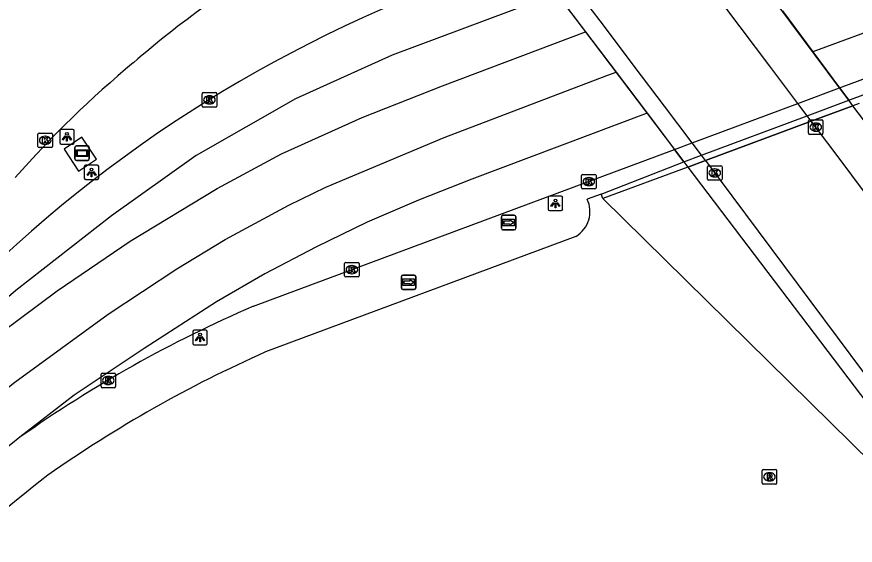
# Model space of a CAD drawing. Extents: x 160806 to 161707, y 383697 to 384148.
# Drawn here: x 160865.9 to 160923.8, y 383760.1 to 383796.6 of the extents above; entities that cross this region are included whole.
import ezdxf

# ---------------------------------------------------------------- set-up
doc = ezdxf.new("R2010")
doc.units = 0
for name, color, linetype in [('IMGEO_Fietspad_open', 7, 'Continuous'), ('IMGEO_Groenvoorziening', 7, 'Continuous'), ('IMGEO_Kolk', 7, 'Continuous'), ('IMGEO_Lichtpunt', 7, 'Continuous'), ('IMGEO_Muur', 7, 'Continuous'), ('IMGEO_Reclamebord', 7, 'Continuous'), ('IMGEO_Rijbaan_lokaal_gesloten', 7, 'Continuous'), ('IMGEO_Rioolput', 7, 'Continuous'), ('IMGEO_Tunneldeel', 7, 'Continuous'), ('IMGEO_Voetpad_open', 7, 'Continuous'), ('IMGEO_Wegwijzer', 7, 'Continuous')]:
    doc.layers.add(name, color=color, linetype=linetype)

msp = doc.modelspace()

# ---------------------------------------------------------------- linework, layer by layer
at = {"layer": 'IMGEO_Fietspad_open'}
for points in [[(160920.782, 383789.342), (160920.504, 383789.712), (160919.859, 383790.567), (160917.92, 383793.142), (160915.876, 383795.857), (160913.746, 383798.685), (160911.782, 383801.293), (160909.683, 383804.08), (160909.041, 383804.933), (160908.755, 383805.313)], [(160913.472, 383786.627), (160913.199, 383786.989), (160912.551, 383787.848), (160910.634, 383790.388), (160908.56, 383793.137), (160906.422, 383795.971), (160904.459, 383798.572), (160902.389, 383801.315), (160901.723, 383802.199), (160901.429, 383802.588)], [(160913.472, 383786.627), (160920.782, 383789.342)]]:
    msp.add_lwpolyline(points, dxfattribs=at)
at = {"layer": 'IMGEO_Groenvoorziening'}
msp.add_lwpolyline([(160929.276, 383761.487), (160906.384, 383783.994)], dxfattribs=at)
at = {"layer": 'IMGEO_Kolk'}
for p, q in [((160878.709, 383790.388), (160878.709, 383791.24)), ((160878.784, 383791.314), (160879.636, 383791.314)), ((160879.197, 383791.094), (160879.222, 383791.094)), ((160879.71, 383791.24), (160879.71, 383790.388)), ((160879.22, 383790.534), (160879.195, 383790.534)), ((160879.636, 383790.314), (160878.784, 383790.314)), ((160920.591, 383788.506), (160920.591, 383789.358)), ((160920.666, 383789.432), (160921.518, 383789.432)), ((160921.592, 383789.358), (160921.592, 383788.506)), ((160921.079, 383789.212), (160921.104, 383789.212)), ((160867.365, 383787.593), (160867.365, 383788.445)), ((160867.44, 383788.519), (160868.292, 383788.519)), ((160867.853, 383788.299), (160867.878, 383788.299)), ((160868.366, 383788.445), (160868.366, 383787.593)), ((160921.518, 383788.432), (160920.666, 383788.432)), ((160921.102, 383788.652), (160921.077, 383788.652)), ((160867.876, 383787.739), (160867.851, 383787.739)), ((160868.292, 383787.519), (160867.44, 383787.519)), ((160913.617, 383785.342), (160913.617, 383786.194)), ((160913.692, 383786.268), (160914.544, 383786.268)), ((160914.105, 383786.048), (160914.13, 383786.048)), ((160914.618, 383786.194), (160914.618, 383785.342)), ((160904.916, 383784.744), (160904.916, 383785.596)), ((160904.991, 383785.67), (160905.843, 383785.67)), ((160905.404, 383785.45), (160905.429, 383785.45)), ((160905.917, 383785.596), (160905.917, 383784.744)), ((160914.544, 383785.268), (160913.692, 383785.268)), ((160914.128, 383785.488), (160914.103, 383785.488)), ((160905.427, 383784.89), (160905.402, 383784.89)), ((160905.843, 383784.67), (160904.991, 383784.67)), ((160888.549, 383778.663), (160888.549, 383779.515)), ((160888.624, 383779.589), (160889.476, 383779.589)), ((160889.55, 383779.515), (160889.55, 383778.663)), ((160889.037, 383779.369), (160889.062, 383779.369)), ((160889.476, 383778.589), (160888.624, 383778.589)), ((160889.06, 383778.809), (160889.035, 383778.809)), ((160871.726, 383771.013), (160871.726, 383771.865)), ((160871.801, 383771.939), (160872.653, 383771.939)), ((160872.214, 383771.719), (160872.239, 383771.719)), ((160872.727, 383771.865), (160872.727, 383771.013)), ((160872.653, 383770.939), (160871.801, 383770.939)), ((160872.237, 383771.159), (160872.212, 383771.159))]:
    msp.add_line(p, q, dxfattribs=at)
for points in [[(160878.709, 383790.388), (160878.709, 383791.24)], [(160878.784, 383791.314), (160879.636, 383791.314)], [(160879.71, 383791.24), (160879.71, 383790.388)], [(160879.03, 383791.014), (160879.153, 383791.014), (160879.153, 383790.863), (160879.283, 383791.014), (160879.447, 383791.014), (160879.301, 383790.863), (160879.454, 383790.614), (160879.302, 383790.614), (160879.217, 383790.778), (160879.153, 383790.711), (160879.153, 383790.614), (160879.03, 383790.614), (160879.03, 383791.014)], [(160879.636, 383790.314), (160878.784, 383790.314)], [(160920.591, 383788.506), (160920.591, 383789.358)], [(160920.666, 383789.432), (160921.518, 383789.432)], [(160921.592, 383789.358), (160921.592, 383788.506)], [(160920.912, 383789.132), (160921.035, 383789.132), (160921.035, 383788.981), (160921.165, 383789.132), (160921.329, 383789.132), (160921.183, 383788.981), (160921.336, 383788.732), (160921.184, 383788.732), (160921.099, 383788.896), (160921.035, 383788.829), (160921.035, 383788.732), (160920.912, 383788.732), (160920.912, 383789.132)], [(160867.365, 383787.593), (160867.365, 383788.445)], [(160867.44, 383788.519), (160868.292, 383788.519)], [(160867.686, 383788.219), (160867.809, 383788.219), (160867.809, 383788.068), (160867.939, 383788.219), (160868.103, 383788.219), (160867.957, 383788.068), (160868.11, 383787.819), (160867.958, 383787.819), (160867.873, 383787.983), (160867.809, 383787.916), (160867.809, 383787.819), (160867.686, 383787.819), (160867.686, 383788.219)], [(160868.366, 383788.445), (160868.366, 383787.593)], [(160921.518, 383788.432), (160920.666, 383788.432)], [(160868.292, 383787.519), (160867.44, 383787.519)], [(160913.617, 383785.342), (160913.617, 383786.194)], [(160913.692, 383786.268), (160914.544, 383786.268)], [(160913.938, 383785.968), (160914.061, 383785.968), (160914.061, 383785.817), (160914.191, 383785.968), (160914.355, 383785.968), (160914.209, 383785.817), (160914.362, 383785.568), (160914.21, 383785.568), (160914.125, 383785.732), (160914.061, 383785.665), (160914.061, 383785.568), (160913.938, 383785.568), (160913.938, 383785.968)], [(160914.618, 383786.194), (160914.618, 383785.342)], [(160904.916, 383784.744), (160904.916, 383785.596)], [(160904.991, 383785.67), (160905.843, 383785.67)], [(160905.237, 383785.37), (160905.36, 383785.37), (160905.36, 383785.219), (160905.49, 383785.37), (160905.654, 383785.37), (160905.508, 383785.219), (160905.661, 383784.97), (160905.509, 383784.97), (160905.424, 383785.134), (160905.36, 383785.067), (160905.36, 383784.97), (160905.237, 383784.97), (160905.237, 383785.37)], [(160905.917, 383785.596), (160905.917, 383784.744)], [(160914.544, 383785.268), (160913.692, 383785.268)], [(160905.843, 383784.67), (160904.991, 383784.67)], [(160888.549, 383778.663), (160888.549, 383779.515)], [(160888.624, 383779.589), (160889.476, 383779.589)], [(160889.55, 383779.515), (160889.55, 383778.663)], [(160888.87, 383779.289), (160888.993, 383779.289), (160888.993, 383779.138), (160889.123, 383779.289), (160889.287, 383779.289), (160889.141, 383779.138), (160889.294, 383778.889), (160889.142, 383778.889), (160889.057, 383779.053), (160888.993, 383778.986), (160888.993, 383778.889), (160888.87, 383778.889), (160888.87, 383779.289)], [(160889.476, 383778.589), (160888.624, 383778.589)], [(160871.726, 383771.013), (160871.726, 383771.865)], [(160871.801, 383771.939), (160872.653, 383771.939)], [(160872.047, 383771.639), (160872.17, 383771.639), (160872.17, 383771.488), (160872.3, 383771.639), (160872.464, 383771.639), (160872.318, 383771.488), (160872.471, 383771.239), (160872.319, 383771.239), (160872.234, 383771.403), (160872.17, 383771.336), (160872.17, 383771.239), (160872.047, 383771.239), (160872.047, 383771.639)], [(160872.727, 383771.865), (160872.727, 383771.013)], [(160872.653, 383770.939), (160871.801, 383770.939)]]:
    msp.add_lwpolyline(points, dxfattribs=at)
for centre, start, end in [((160878.786, 383791.238), 91.55205, 178.44795), ((160878.786, 383791.238), 91.55205, 178.44795), ((160879.634, 383791.238), 1.55205, 88.44795), ((160879.634, 383791.238), 1.55205, 88.44795), ((160878.786, 383790.39), 181.55205, 268.44795), ((160878.786, 383790.39), 181.55205, 268.44795), ((160879.634, 383790.39), 271.55205, 358.44795), ((160879.634, 383790.39), 271.55205, 358.44795), ((160920.668, 383789.356), 91.55205, 178.44795), ((160920.668, 383789.356), 91.55205, 178.44795), ((160921.516, 383789.356), 1.55205, 88.44795), ((160921.516, 383789.356), 1.55205, 88.44795), ((160867.442, 383788.443), 91.55205, 178.44795), ((160867.442, 383788.443), 91.55205, 178.44795), ((160868.29, 383788.443), 1.55205, 88.44795), ((160868.29, 383788.443), 1.55205, 88.44795), ((160920.668, 383788.508), 181.55205, 268.44795), ((160920.668, 383788.508), 181.55205, 268.44795), ((160921.516, 383788.508), 271.55205, 358.44795), ((160921.516, 383788.508), 271.55205, 358.44795), ((160867.442, 383787.595), 181.55205, 268.44795), ((160867.442, 383787.595), 181.55205, 268.44795), ((160868.29, 383787.595), 271.55205, 358.44795), ((160868.29, 383787.595), 271.55205, 358.44795), ((160913.694, 383786.192), 91.55205, 178.44795), ((160913.694, 383786.192), 91.55205, 178.44795), ((160914.542, 383786.192), 1.55205, 88.44795), ((160914.542, 383786.192), 1.55205, 88.44795), ((160904.993, 383785.594), 91.55205, 178.44795), ((160904.993, 383785.594), 91.55205, 178.44795), ((160905.841, 383785.594), 1.55205, 88.44795), ((160905.841, 383785.594), 1.55205, 88.44795), ((160913.694, 383785.344), 181.55205, 268.44795), ((160913.694, 383785.344), 181.55205, 268.44795), ((160914.542, 383785.344), 271.55205, 358.44795), ((160914.542, 383785.344), 271.55205, 358.44795), ((160904.993, 383784.746), 181.55205, 268.44795), ((160904.993, 383784.746), 181.55205, 268.44795), ((160905.841, 383784.746), 271.55205, 358.44795), ((160905.841, 383784.746), 271.55205, 358.44795), ((160888.626, 383779.513), 91.55205, 178.44795), ((160888.626, 383779.513), 91.55205, 178.44795), ((160889.474, 383779.513), 1.55205, 88.44795), ((160889.474, 383779.513), 1.55205, 88.44795), ((160888.626, 383778.665), 181.55205, 268.44795), ((160888.626, 383778.665), 181.55205, 268.44795), ((160889.474, 383778.665), 271.55205, 358.44795), ((160889.474, 383778.665), 271.55205, 358.44795), ((160871.803, 383771.863), 91.55205, 178.44795), ((160871.803, 383771.863), 91.55205, 178.44795), ((160872.651, 383771.863), 1.55205, 88.44795), ((160872.651, 383771.863), 1.55205, 88.44795), ((160871.803, 383771.015), 181.55205, 268.44795), ((160871.803, 383771.015), 181.55205, 268.44795), ((160872.651, 383771.015), 271.55205, 358.44795), ((160872.651, 383771.015), 271.55205, 358.44795)]:
    msp.add_arc(centre, 0.0765, start, end, dxfattribs=at)
for centre, major_axis, ratio, start_param, end_param in [((160879.196, 383790.814), (-0.387, 0.002), 0.722429, 4.712389, 7.853982), ((160879.221, 383790.814), (-0.39, 0.002), 0.717154, 1.570796, 4.712389), ((160921.078, 383788.932), (-0.387, 0.002), 0.722429, 4.712389, 7.853982), ((160921.103, 383788.932), (-0.39, 0.002), 0.717154, 1.570796, 4.712389), ((160867.852, 383788.019), (-0.387, 0.002), 0.722429, 4.712389, 7.853982), ((160867.877, 383788.019), (-0.39, 0.002), 0.717154, 1.570796, 4.712389), ((160914.104, 383785.768), (-0.387, 0.002), 0.722429, 4.712389, 7.853982), ((160914.129, 383785.768), (-0.39, 0.002), 0.717154, 1.570796, 4.712389), ((160905.403, 383785.17), (-0.387, 0.002), 0.722429, 4.712389, 7.853982), ((160905.428, 383785.17), (-0.39, 0.002), 0.717154, 1.570796, 4.712389), ((160889.036, 383779.089), (-0.387, 0.002), 0.722429, 4.712389, 7.853982), ((160889.061, 383779.089), (-0.39, 0.002), 0.717154, 1.570796, 4.712389), ((160872.213, 383771.439), (-0.387, 0.002), 0.722429, 4.712389, 7.853982), ((160872.238, 383771.439), (-0.39, 0.002), 0.717154, 1.570796, 4.712389)]:
    msp.add_ellipse(centre, major_axis=major_axis, ratio=ratio, start_param=start_param, end_param=end_param, dxfattribs=at)
at = {"layer": 'IMGEO_Lichtpunt'}
for p, q in [((160869.77, 383788.762), (160868.962, 383788.762)), ((160869.77, 383788.762), (160868.962, 383788.762)), ((160868.868, 383788.667), (160868.868, 383787.86)), ((160868.868, 383788.667), (160868.868, 383787.86)), ((160869.864, 383787.86), (160869.864, 383788.667)), ((160869.864, 383787.86), (160869.864, 383788.667)), ((160868.962, 383787.766), (160869.77, 383787.766)), ((160868.962, 383787.766), (160869.77, 383787.766)), ((160870.567, 383786.209), (160870.567, 383785.402)), ((160870.567, 383786.209), (160870.567, 383785.402)), ((160871.469, 383786.304), (160870.661, 383786.304)), ((160871.469, 383786.304), (160870.661, 383786.304)), ((160871.563, 383785.402), (160871.563, 383786.209)), ((160871.563, 383785.402), (160871.563, 383786.209)), ((160870.661, 383785.308), (160871.469, 383785.308)), ((160870.661, 383785.308), (160871.469, 383785.308)), ((160903.516, 383784.164), (160902.708, 383784.164)), ((160903.516, 383784.164), (160902.708, 383784.164)), ((160902.614, 383784.069), (160902.614, 383783.262)), ((160902.614, 383784.069), (160902.614, 383783.262)), ((160903.61, 383783.262), (160903.61, 383784.069)), ((160903.61, 383783.262), (160903.61, 383784.069)), ((160902.708, 383783.168), (160903.516, 383783.168)), ((160902.708, 383783.168), (160903.516, 383783.168)), ((160878.969, 383774.903), (160878.161, 383774.903)), ((160878.969, 383774.903), (160878.161, 383774.903)), ((160878.067, 383774.808), (160878.067, 383774.001)), ((160878.067, 383774.808), (160878.067, 383774.001)), ((160879.063, 383774.001), (160879.063, 383774.808)), ((160879.063, 383774.001), (160879.063, 383774.808)), ((160878.161, 383773.907), (160878.969, 383773.907)), ((160878.161, 383773.907), (160878.969, 383773.907))]:
    msp.add_line(p, q, dxfattribs=at)
for points in [[(160869.242, 383788.331), (160869.281, 383788.303), (160869.093, 383788.041), (160869.055, 383788.068), (160869.242, 383788.331)], [(160869.344, 383788.283), (160869.391, 383788.283), (160869.391, 383787.961), (160869.344, 383787.961), (160869.344, 383788.283)], [(160869.454, 383788.303), (160869.492, 383788.33), (160869.679, 383788.068), (160869.64, 383788.04), (160869.454, 383788.303)], [(160870.941, 383785.873), (160870.98, 383785.845), (160870.792, 383785.583), (160870.754, 383785.61), (160870.941, 383785.873)], [(160871.153, 383785.845), (160871.191, 383785.872), (160871.378, 383785.61), (160871.339, 383785.582), (160871.153, 383785.845)], [(160871.043, 383785.825), (160871.09, 383785.825), (160871.09, 383785.503), (160871.043, 383785.503), (160871.043, 383785.825)], [(160902.988, 383783.733), (160903.027, 383783.705), (160902.839, 383783.443), (160902.801, 383783.47), (160902.988, 383783.733)], [(160903.09, 383783.685), (160903.137, 383783.685), (160903.137, 383783.363), (160903.09, 383783.363), (160903.09, 383783.685)], [(160903.2, 383783.705), (160903.238, 383783.732), (160903.425, 383783.47), (160903.386, 383783.442), (160903.2, 383783.705)], [(160878.441, 383774.472), (160878.48, 383774.444), (160878.292, 383774.182), (160878.254, 383774.209), (160878.441, 383774.472)], [(160878.543, 383774.424), (160878.59, 383774.424), (160878.59, 383774.102), (160878.543, 383774.102), (160878.543, 383774.424)], [(160878.653, 383774.444), (160878.691, 383774.471), (160878.878, 383774.209), (160878.839, 383774.181), (160878.653, 383774.444)]]:
    msp.add_lwpolyline(points, dxfattribs=at)
for centre in [(160869.367, 383788.465), (160871.066, 383786.007), (160903.113, 383783.867), (160878.566, 383774.606)]:
    msp.add_circle(centre, 0.0994, dxfattribs=at)
for centre, start, end in [((160868.962, 383788.667), 90, 180), ((160868.962, 383788.667), 90, 180), ((160869.77, 383788.667), 0, 90), ((160869.77, 383788.667), 0, 90), ((160868.962, 383787.86), 180, 270), ((160868.962, 383787.86), 180, 270), ((160869.77, 383787.86), 270, 0), ((160869.77, 383787.86), 270, 360), ((160870.661, 383786.209), 90, 180), ((160870.661, 383786.209), 90, 180), ((160871.469, 383786.209), 0, 90), ((160871.469, 383786.209), 0, 90), ((160870.661, 383785.402), 180, 270), ((160870.661, 383785.402), 180, 270), ((160871.469, 383785.402), 270, 0), ((160871.469, 383785.402), 270, 360), ((160902.708, 383784.069), 90, 180), ((160902.708, 383784.069), 90, 180), ((160903.516, 383784.069), 0, 90), ((160903.516, 383784.069), 0, 90), ((160902.708, 383783.262), 180, 270), ((160902.708, 383783.262), 180, 270), ((160903.516, 383783.262), 270, 0), ((160903.516, 383783.262), 270, 360), ((160878.161, 383774.808), 90, 180), ((160878.161, 383774.808), 90, 180), ((160878.969, 383774.808), 0, 90), ((160878.969, 383774.808), 0, 90), ((160878.161, 383774.001), 180, 270), ((160878.161, 383774.001), 180, 270), ((160878.969, 383774.001), 270, 0), ((160878.969, 383774.001), 270, 360)]:
    msp.add_arc(centre, 0.0946, start, end, dxfattribs=at)
at = {"layer": 'IMGEO_Muur'}
for points in [[(160923.377, 383790.783), (160929.252, 383792.972), (160929.293, 383792.872)], [(160911.988, 383786.538), (160913.199, 383786.989), (160920.504, 383789.712), (160923.377, 383790.783)], [(160923.655, 383790.409), (160923.377, 383790.783)], [(160924.086, 383790.569), (160923.655, 383790.409)], [(160923.655, 383790.409), (160920.782, 383789.342)], [(160937.594, 383772.128), (160923.655, 383790.409)], [(160920.782, 383789.342), (160913.472, 383786.627)], [(160906.258, 383784.307), (160911.988, 383786.538)], [(160911.988, 383786.538), (160912.261, 383786.177)], [(160913.472, 383786.627), (160912.261, 383786.177)], [(160912.261, 383786.177), (160906.384, 383783.994)], [(160906.384, 383783.994), (160906.258, 383784.307)]]:
    msp.add_lwpolyline(points, dxfattribs=at)
at = {"layer": 'IMGEO_Reclamebord'}
for p, q in [((160870.017, 383787.633), (160870.807, 383787.633)), ((160870.807, 383787.633), (160870.017, 383787.633)), ((160869.917, 383786.733), (160869.917, 383787.533)), ((160869.917, 383787.533), (160869.917, 383786.733)), ((160870.907, 383787.533), (160870.907, 383786.733)), ((160870.907, 383786.733), (160870.907, 383787.533)), ((160870.807, 383786.633), (160870.017, 383786.633)), ((160870.017, 383786.633), (160870.807, 383786.633))]:
    msp.add_line(p, q, dxfattribs=at)
for points in [[(160870.018, 383787.365), (160870.806, 383787.365), (160870.806, 383786.901), (160870.018, 383786.901), (160870.018, 383787.365)], [(160870.083, 383787.3), (160870.083, 383786.966), (160870.741, 383786.966), (160870.741, 383787.3), (160870.083, 383787.3)]]:
    msp.add_lwpolyline(points, dxfattribs=at)
for centre, start, end in [((160870.017, 383787.533), 90, 180), ((160870.017, 383787.533), 90, 180), ((160870.807, 383787.533), 0, 90), ((160870.807, 383787.533), 360, 90), ((160870.017, 383786.733), 180, 270), ((160870.017, 383786.733), 180, 270), ((160870.807, 383786.733), 270, 0), ((160870.807, 383786.733), 270, 0)]:
    msp.add_arc(centre, 0.1, start, end, dxfattribs=at)
at = {"layer": 'IMGEO_Rijbaan_lokaal_gesloten'}
for points in [[(160903.193, 383798.148), (160891.827, 383793.89), (160885.144, 383790.879), (160878.297, 383786.965), (160872.435, 383782.811), (160865.844, 383777.651), (160860.039, 383772.672), (160856.334, 383769.156), (160848.479, 383761.013)], [(160903.193, 383798.148), (160905.196, 383795.504)], [(160918.784, 383796.957), (160920.882, 383794.138)], [(160926.402, 383796.144), (160920.882, 383794.138)], [(160848.479, 383761.013), (160852.921, 383765.174), (160857.507, 383769.056), (160862.242, 383772.839), (160868.695, 383777.624), (160873.735, 383781.049), (160879.754, 383784.687), (160884.189, 383787.078), (160889.77, 383789.593), (160895.303, 383791.784), (160905.196, 383795.504)], [(160905.196, 383795.504), (160907.295, 383792.732)], [(160920.882, 383794.138), (160922.74, 383791.639)], [(160922.74, 383791.639), (160927.458, 383793.395)], [(160814.34, 383714.557), (160830.227, 383734.1), (160833.519, 383738.143), (160846.9, 383754.25), (160849.481, 383757.132), (160853.006, 383760.668), (160858.089, 383765.195), (160859.573, 383766.449), (160865.774, 383771.328), (160872.216, 383776.024), (160876.959, 383779.154), (160880.308, 383781.174), (160884.695, 383783.538), (160887.254, 383784.79), (160895.414, 383788.215), (160906.663, 383792.502), (160907.295, 383792.732)], [(160907.295, 383792.732), (160909.438, 383789.903)], [(160911.337, 383787.396), (160912.551, 383787.848), (160919.859, 383790.567), (160922.74, 383791.639)], [(160909.438, 383789.903), (160897.34, 383785.342), (160893.643, 383783.879), (160890.111, 383782.369), (160886.563, 383780.654), (160883.039, 383778.813), (160879.689, 383776.87), (160874.713, 383773.649), (160869.868, 383770.416), (160866.118, 383767.518)], [(160909.438, 383789.903), (160911.337, 383787.396)], [(160936.499, 383768.375), (160933.47, 383772.374), (160922.492, 383787.071), (160920.782, 383789.342)], [(160882.248, 383776.572), (160911.337, 383787.396)], [(160913.472, 383786.627), (160926.2, 383769.556), (160929.425, 383765.273)]]:
    msp.add_lwpolyline(points, dxfattribs=at)
for centre, radius, start, end in [((160919.538, 383740.831), 69.556, 120.48154, 130.92932), ((160928.316, 383711.462), 93.333, 111.02448, 137.85151), ((160919.953, 383737.789), 72.146, 129.59549, 138.64652), ((160918.179, 383693.665), 90.358, 113.43128, 125.18096), ((160966.228, 383640.236), 161.934, 128.1859, 137.32575)]:
    msp.add_arc(centre, radius, start, end, dxfattribs=at)
at = {"layer": 'IMGEO_Rioolput'}
for p, q in [((160917.391, 383764.36), (160917.391, 383765.212)), ((160917.466, 383765.286), (160918.318, 383765.286)), ((160917.879, 383765.066), (160917.904, 383765.066)), ((160918.392, 383765.212), (160918.392, 383764.36)), ((160917.902, 383764.506), (160917.877, 383764.506)), ((160918.318, 383764.286), (160917.466, 383764.286))]:
    msp.add_line(p, q, dxfattribs=at)
for points in [[(160917.391, 383764.36), (160917.391, 383765.212)], [(160917.466, 383765.286), (160918.318, 383765.286)], [(160918.392, 383765.212), (160918.392, 383764.36)], [(160917.98, 383764.984), (160917.728, 383764.986), (160917.728, 383764.586)], [(160917.728, 383764.586), (160917.852, 383764.586), (160917.852, 383764.748), (160917.863, 383764.748)], [(160917.906, 383764.905), (160917.852, 383764.905), (160917.852, 383764.824)], [(160917.852, 383764.824), (160917.904, 383764.824)], [(160917.91, 383764.719), (160917.981, 383764.586), (160918.121, 383764.586), (160918.056, 383764.712)], [(160918.318, 383764.286), (160917.466, 383764.286)]]:
    msp.add_lwpolyline(points, dxfattribs=at)
for centre, radius, start, end in [((160917.468, 383765.21), 0.0765, 91.55205, 178.44795), ((160917.468, 383765.21), 0.0765, 91.55205, 178.44795), ((160918.316, 383765.21), 0.0765, 1.55205, 88.44795), ((160918.316, 383765.21), 0.0765, 1.55205, 88.44795), ((160917.862, 383764.695), 0.0533, 26.02933, 88.69889), ((160917.888, 383765.013), 0.19, 274.7715, 282.96867), ((160917.912, 383764.809), 0.0964, 77.00612, 93.18647), ((160917.926, 383764.866), 0.0378, 276.66336, 79.67722), ((160917.979, 383764.874), 0.109, 350.36119, 89.41601), ((160917.977, 383764.874), 0.112, 277.58423, 350.98172), ((160917.961, 383764.659), 0.108, 29.51342, 73.79051), ((160917.468, 383764.362), 0.0765, 181.55205, 268.44795), ((160917.468, 383764.362), 0.0765, 181.55205, 268.44795), ((160918.316, 383764.362), 0.0765, 271.55205, 358.44795), ((160918.316, 383764.362), 0.0765, 271.55205, 358.44795)]:
    msp.add_arc(centre, radius, start, end, dxfattribs=at)
for centre, major_axis, ratio, start_param, end_param in [((160917.878, 383764.786), (-0.387, 0.002), 0.722429, 4.712389, 7.853982), ((160917.903, 383764.786), (-0.39, 0.002), 0.717154, 1.570796, 4.712389)]:
    msp.add_ellipse(centre, major_axis=major_axis, ratio=ratio, start_param=start_param, end_param=end_param, dxfattribs=at)
at = {"layer": 'IMGEO_Tunneldeel'}
msp.add_lwpolyline([(160912.65, 383805.205), (160912.023, 383806.047), (160911.742, 383806.425), (160908.755, 383805.313), (160901.429, 383802.588), (160900.182, 383802.124), (160900.478, 383801.734), (160901.15, 383800.846), (160911.337, 383787.396), (160911.988, 383786.538), (160912.261, 383786.177), (160913.472, 383786.627), (160920.782, 383789.342), (160923.655, 383790.409), (160923.377, 383790.783), (160922.74, 383791.639)], close=True, dxfattribs=at)
at = {"layer": 'IMGEO_Voetpad_open'}
for points in [[(160920.782, 383789.342), (160923.655, 383790.409), (160923.377, 383790.783), (160922.74, 383791.639), (160912.65, 383805.205), (160912.023, 383806.047), (160911.742, 383806.425), (160908.755, 383805.313)], [(160901.429, 383802.588), (160900.182, 383802.124), (160900.478, 383801.734), (160901.15, 383800.846), (160911.337, 383787.396), (160911.988, 383786.538), (160912.261, 383786.177), (160913.472, 383786.627)], [(160922.74, 383791.639), (160923.377, 383790.783)], [(160870.391, 383788.228), (160869.184, 383787.399), (160870.167, 383785.884), (160871.414, 383786.721), (160870.391, 383788.228)], [(160911.988, 383786.538), (160911.337, 383787.396)], [(160912.261, 383786.177), (160928.325, 383765.013)], [(160906.258, 383784.307), (160905.298, 383783.959)], [(160904.522, 383781.389), (160883.086, 383773.406)]]:
    msp.add_lwpolyline(points, dxfattribs=at)
for centre, radius, start, end in [((160903.52, 383783.094), 1.977, 300.44125, 25.95584), ((160919.123, 383692.152), 88.887, 113.91773, 125.06495), ((160962.184, 383644.529), 152.809, 128.02304, 136.35278)]:
    msp.add_arc(centre, radius, start, end, dxfattribs=at)
at = {"layer": 'IMGEO_Wegwijzer'}
for p, q in [((160899.381, 383781.944), (160899.381, 383782.744)), ((160899.381, 383782.744), (160899.381, 383781.944)), ((160899.481, 383782.844), (160900.271, 383782.844)), ((160900.271, 383782.844), (160899.481, 383782.844)), ((160900.371, 383782.744), (160900.371, 383781.944)), ((160900.371, 383781.944), (160900.371, 383782.744)), ((160900.271, 383781.844), (160899.481, 383781.844)), ((160899.481, 383781.844), (160900.271, 383781.844)), ((160892.471, 383777.818), (160892.471, 383778.618)), ((160892.471, 383778.618), (160892.471, 383777.818)), ((160892.571, 383778.718), (160893.361, 383778.718)), ((160893.361, 383778.718), (160892.571, 383778.718)), ((160893.461, 383778.618), (160893.461, 383777.818)), ((160893.461, 383777.818), (160893.461, 383778.618)), ((160893.361, 383777.718), (160892.571, 383777.718)), ((160892.571, 383777.718), (160893.361, 383777.718))]:
    msp.add_line(p, q, dxfattribs=at)
for points in [[(160899.482, 383782.576), (160900.27, 383782.576), (160900.27, 383782.112), (160899.482, 383782.112), (160899.482, 383782.576)], [(160899.547, 383782.428), (160899.547, 383782.344), (160899.547, 383782.26), (160899.958, 383782.26), (160899.958, 383782.177), (160900.205, 383782.344), (160899.958, 383782.511), (160899.958, 383782.428), (160899.547, 383782.428)], [(160892.572, 383778.45), (160893.36, 383778.45), (160893.36, 383777.986), (160892.572, 383777.986), (160892.572, 383778.45)], [(160892.637, 383778.302), (160892.637, 383778.218), (160892.637, 383778.134), (160893.048, 383778.134), (160893.048, 383778.051), (160893.295, 383778.218), (160893.048, 383778.385), (160893.048, 383778.302), (160892.637, 383778.302)]]:
    msp.add_lwpolyline(points, dxfattribs=at)
for centre, start, end in [((160899.481, 383782.744), 90, 180), ((160899.481, 383782.744), 90, 180), ((160900.271, 383782.744), 0, 90), ((160900.271, 383782.744), 360, 90), ((160899.481, 383781.944), 180, 270), ((160899.481, 383781.944), 180, 270), ((160900.271, 383781.944), 270, 0), ((160900.271, 383781.944), 270, 0), ((160892.571, 383778.618), 90, 180), ((160892.571, 383778.618), 90, 180), ((160893.361, 383778.618), 0, 90), ((160893.361, 383778.618), 360, 90), ((160892.571, 383777.818), 180, 270), ((160892.571, 383777.818), 180, 270), ((160893.361, 383777.818), 270, 0), ((160893.361, 383777.818), 270, 0)]:
    msp.add_arc(centre, 0.1, start, end, dxfattribs=at)

doc.saveas('drawing.dxf')
